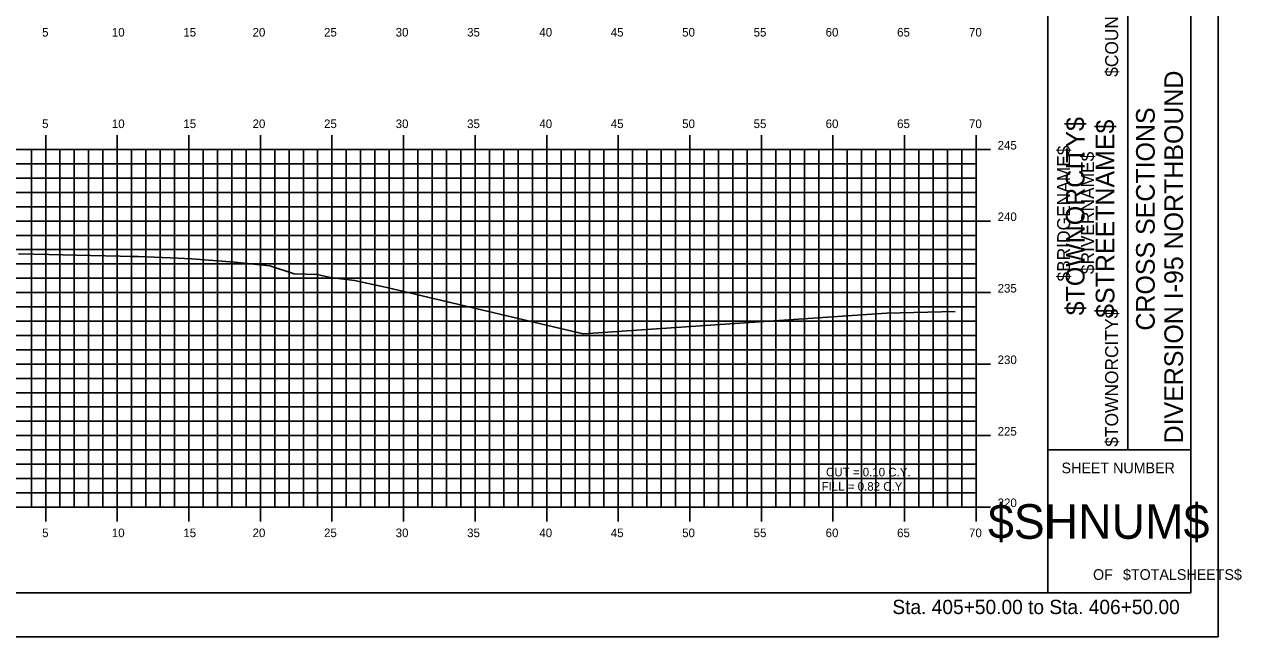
# Model space of a CAD drawing. Extents: x 1160718 to 1173142, y 616002 to 617630.
# Drawn here: x 1167083.1 to 1167168.1, y 616613.9 to 616656.7 of the extents above; entities that cross this region are included whole.
import ezdxf

# ---------------------------------------------------------------- set-up
doc = ezdxf.new("R2010")
doc.units = 0
for name, color, linetype in [('ANNOTATION', 7, 'Continuous'), ('BORDER', 7, 'Continuous'), ('BRIDGE_TITLE', 7, 'Continuous'), ('H_V ANNOTATION', 7, 'Continuous'), ('HIGHWAY_TITLE', 7, 'Continuous'), ('MAJOR', 7, 'Continuous'), ('MINOR', 7, 'Continuous'), ('PLOT BOUNDARY', 7, 'Continuous'), ('S_Roadway_Centerline', 7, 'Continuous')]:
    doc.layers.add(name, color=color, linetype=linetype)

msp = doc.modelspace()

# ---------------------------------------------------------------- linework, layer by layer
at = {"layer": 'BORDER'}
for p, q in [((1167154.559, 616616.931), (1167154.559, 616721.931)), ((1167164.559, 616616.931), (1167164.559, 616721.931)), ((1167160.15, 616626.931), (1167160.15, 616661.931)), ((1167154.559, 616626.931), (1167164.559, 616626.931)), ((1167004.559, 616616.928), (1167164.559, 616616.928))]:
    msp.add_line(p, q, dxfattribs=at)
at = {"layer": 'MAJOR'}
for p, q in [((1167084.559, 616648.93), (1167084.559, 616647.928)), ((1167089.559, 616648.93), (1167089.559, 616647.928)), ((1167094.559, 616648.93), (1167094.559, 616647.928)), ((1167099.559, 616648.93), (1167099.559, 616647.928)), ((1167104.559, 616648.93), (1167104.559, 616647.928)), ((1167109.559, 616648.93), (1167109.559, 616647.928)), ((1167114.559, 616648.93), (1167114.559, 616647.928)), ((1167119.559, 616648.93), (1167119.559, 616647.928)), ((1167124.559, 616648.93), (1167124.559, 616647.928)), ((1167129.559, 616648.93), (1167129.559, 616647.928)), ((1167134.559, 616648.93), (1167134.559, 616647.928)), ((1167139.559, 616648.93), (1167139.559, 616647.928)), ((1167144.559, 616648.93), (1167144.559, 616647.928)), ((1167149.559, 616648.93), (1167149.559, 616647.928)), ((1167009.559, 616647.928), (1167149.559, 616647.928)), ((1167009.559, 616647.928), (1167149.559, 616647.928)), ((1167084.559, 616622.928), (1167084.559, 616647.928)), ((1167089.559, 616622.928), (1167089.559, 616647.928)), ((1167094.559, 616622.928), (1167094.559, 616647.928)), ((1167099.559, 616622.928), (1167099.559, 616647.928)), ((1167104.559, 616622.928), (1167104.559, 616647.928)), ((1167109.559, 616622.928), (1167109.559, 616647.928)), ((1167114.559, 616622.928), (1167114.559, 616647.928)), ((1167119.559, 616622.928), (1167119.559, 616647.928)), ((1167124.559, 616622.928), (1167124.559, 616647.928)), ((1167129.559, 616622.928), (1167129.559, 616647.928)), ((1167134.559, 616622.928), (1167134.559, 616647.928)), ((1167139.559, 616622.928), (1167139.559, 616647.928)), ((1167144.559, 616622.928), (1167144.559, 616647.928)), ((1167150.561, 616647.928), (1167148.557, 616647.928)), ((1167149.559, 616622.928), (1167149.559, 616647.928)), ((1167149.559, 616622.928), (1167149.559, 616647.928)), ((1167009.559, 616642.928), (1167149.559, 616642.928)), ((1167150.561, 616642.928), (1167148.557, 616642.928)), ((1167009.559, 616637.928), (1167149.559, 616637.928)), ((1167150.561, 616637.928), (1167148.557, 616637.928)), ((1167009.559, 616632.928), (1167149.559, 616632.928)), ((1167150.561, 616632.928), (1167148.557, 616632.928)), ((1167009.559, 616627.928), (1167149.559, 616627.928)), ((1167150.561, 616627.928), (1167148.557, 616627.928)), ((1167009.559, 616622.928), (1167149.559, 616622.928)), ((1167009.559, 616622.928), (1167149.559, 616622.928)), ((1167084.559, 616621.926), (1167084.559, 616622.928)), ((1167089.559, 616621.926), (1167089.559, 616622.928)), ((1167094.559, 616621.926), (1167094.559, 616622.928)), ((1167099.559, 616621.926), (1167099.559, 616622.928)), ((1167104.559, 616621.926), (1167104.559, 616622.928)), ((1167109.559, 616621.926), (1167109.559, 616622.928)), ((1167114.559, 616621.926), (1167114.559, 616622.928)), ((1167119.559, 616621.926), (1167119.559, 616622.928)), ((1167124.559, 616621.926), (1167124.559, 616622.928)), ((1167129.559, 616621.926), (1167129.559, 616622.928)), ((1167134.559, 616621.926), (1167134.559, 616622.928)), ((1167139.559, 616621.926), (1167139.559, 616622.928)), ((1167144.559, 616621.926), (1167144.559, 616622.928)), ((1167150.561, 616622.928), (1167148.557, 616622.928)), ((1167149.559, 616621.926), (1167149.559, 616622.928))]:
    msp.add_line(p, q, dxfattribs=at)
at = {"layer": 'MINOR'}
for p, q in [((1167083.559, 616622.928), (1167083.559, 616647.928)), ((1167085.559, 616622.928), (1167085.559, 616647.928)), ((1167086.559, 616622.928), (1167086.559, 616647.928)), ((1167087.559, 616622.928), (1167087.559, 616647.928)), ((1167088.559, 616622.928), (1167088.559, 616647.928)), ((1167090.559, 616622.928), (1167090.559, 616647.928)), ((1167091.559, 616622.928), (1167091.559, 616647.928)), ((1167092.559, 616622.928), (1167092.559, 616647.928)), ((1167093.559, 616622.928), (1167093.559, 616647.928)), ((1167095.559, 616622.928), (1167095.559, 616647.928)), ((1167096.559, 616622.928), (1167096.559, 616647.928)), ((1167097.559, 616622.928), (1167097.559, 616647.928)), ((1167098.559, 616622.928), (1167098.559, 616647.928)), ((1167100.559, 616622.928), (1167100.559, 616647.928)), ((1167101.559, 616622.928), (1167101.559, 616647.928)), ((1167102.559, 616622.928), (1167102.559, 616647.928)), ((1167103.559, 616622.928), (1167103.559, 616647.928)), ((1167105.559, 616622.928), (1167105.559, 616647.928)), ((1167106.559, 616622.928), (1167106.559, 616647.928)), ((1167107.559, 616622.928), (1167107.559, 616647.928)), ((1167108.559, 616622.928), (1167108.559, 616647.928)), ((1167110.559, 616622.928), (1167110.559, 616647.928)), ((1167111.559, 616622.928), (1167111.559, 616647.928)), ((1167112.559, 616622.928), (1167112.559, 616647.928)), ((1167113.559, 616622.928), (1167113.559, 616647.928)), ((1167115.559, 616622.928), (1167115.559, 616647.928)), ((1167116.559, 616622.928), (1167116.559, 616647.928)), ((1167117.559, 616622.928), (1167117.559, 616647.928)), ((1167118.559, 616622.928), (1167118.559, 616647.928)), ((1167120.559, 616622.928), (1167120.559, 616647.928)), ((1167121.559, 616622.928), (1167121.559, 616647.928)), ((1167122.559, 616622.928), (1167122.559, 616647.928)), ((1167123.559, 616622.928), (1167123.559, 616647.928)), ((1167125.559, 616622.928), (1167125.559, 616647.928)), ((1167126.559, 616622.928), (1167126.559, 616647.928)), ((1167127.559, 616622.928), (1167127.559, 616647.928)), ((1167128.559, 616622.928), (1167128.559, 616647.928)), ((1167130.559, 616622.928), (1167130.559, 616647.928)), ((1167131.559, 616622.928), (1167131.559, 616647.928)), ((1167132.559, 616622.928), (1167132.559, 616647.928)), ((1167133.559, 616622.928), (1167133.559, 616647.928)), ((1167135.559, 616622.928), (1167135.559, 616647.928)), ((1167136.559, 616622.928), (1167136.559, 616647.928)), ((1167137.559, 616622.928), (1167137.559, 616647.928)), ((1167138.559, 616622.928), (1167138.559, 616647.928)), ((1167140.559, 616622.928), (1167140.559, 616647.928)), ((1167141.559, 616622.928), (1167141.559, 616647.928)), ((1167142.559, 616622.928), (1167142.559, 616647.928)), ((1167143.559, 616622.928), (1167143.559, 616647.928)), ((1167145.559, 616622.928), (1167145.559, 616647.928)), ((1167146.559, 616622.928), (1167146.559, 616647.928)), ((1167147.559, 616622.928), (1167147.559, 616647.928)), ((1167148.559, 616622.928), (1167148.559, 616647.928)), ((1167009.559, 616646.928), (1167149.559, 616646.928)), ((1167149.559, 616646.928), (1167148.557, 616646.928)), ((1167009.559, 616645.928), (1167149.559, 616645.928)), ((1167149.559, 616645.928), (1167148.557, 616645.928)), ((1167009.559, 616644.928), (1167149.559, 616644.928)), ((1167149.559, 616644.928), (1167148.557, 616644.928)), ((1167009.559, 616643.928), (1167149.559, 616643.928)), ((1167149.559, 616643.928), (1167148.557, 616643.928)), ((1167009.559, 616641.928), (1167149.559, 616641.928)), ((1167149.559, 616641.928), (1167148.557, 616641.928)), ((1167009.559, 616640.928), (1167149.559, 616640.928)), ((1167149.559, 616640.928), (1167148.557, 616640.928)), ((1167009.559, 616639.928), (1167149.559, 616639.928)), ((1167149.559, 616639.928), (1167148.557, 616639.928)), ((1167009.559, 616638.928), (1167149.559, 616638.928)), ((1167149.559, 616638.928), (1167148.557, 616638.928)), ((1167009.559, 616636.928), (1167149.559, 616636.928)), ((1167149.559, 616636.928), (1167148.557, 616636.928)), ((1167009.559, 616635.928), (1167149.559, 616635.928)), ((1167149.559, 616635.928), (1167148.557, 616635.928)), ((1167009.559, 616634.928), (1167149.559, 616634.928)), ((1167149.559, 616634.928), (1167148.557, 616634.928)), ((1167009.559, 616633.928), (1167149.559, 616633.928)), ((1167149.559, 616633.928), (1167148.557, 616633.928)), ((1167009.559, 616631.928), (1167149.559, 616631.928)), ((1167149.559, 616631.928), (1167148.557, 616631.928)), ((1167009.559, 616630.928), (1167149.559, 616630.928)), ((1167149.559, 616630.928), (1167148.557, 616630.928)), ((1167009.559, 616629.928), (1167149.559, 616629.928)), ((1167149.559, 616629.928), (1167148.557, 616629.928)), ((1167009.559, 616628.928), (1167149.559, 616628.928)), ((1167149.559, 616628.928), (1167148.557, 616628.928)), ((1167009.559, 616626.928), (1167149.559, 616626.928)), ((1167149.559, 616626.928), (1167148.557, 616626.928)), ((1167009.559, 616625.928), (1167149.559, 616625.928)), ((1167149.559, 616625.928), (1167148.557, 616625.928)), ((1167009.559, 616624.928), (1167149.559, 616624.928)), ((1167149.559, 616624.928), (1167148.557, 616624.928)), ((1167009.559, 616623.928), (1167149.559, 616623.928)), ((1167149.559, 616623.928), (1167148.557, 616623.928))]:
    msp.add_line(p, q, dxfattribs=at)
at = {"layer": 'PLOT BOUNDARY'}
msp.add_lwpolyline([(1166996.466, 616613.869), (1167166.466, 616613.869), (1167166.466, 616723.869), (1166996.466, 616723.869)], close=True, dxfattribs=at)
at = {"layer": 'S_Roadway_Centerline'}
msp.add_lwpolyline([(1167082.654, 616640.643), (1167084.77, 616640.599), (1167087.687, 616640.527), (1167089.77, 616640.476), (1167090.492, 616640.46), (1167091.028, 616640.449), (1167093.256, 616640.347), (1167094.77, 616640.279), (1167097.756, 616640.055), (1167100.228, 616639.805), (1167101.917, 616639.241), (1167103.523, 616639.189), (1167104.444, 616638.976), (1167106.137, 616638.781), (1167108.383, 616638.277), (1167122.118, 616635.046), (1167143.289, 616636.478), (1167148.097, 616636.595)], dxfattribs=at)

# ---------------------------------------------------------------- texts
at = {"layer": 'ANNOTATION'}
for s, p in [('CUT = 0.10 C.Y.', (1167139.071, 616625.079)), ('FILL = 0.82 C.Y.', (1167138.764, 616624.077))]:
    msp.add_text(s, height=0.6, rotation=359.92408, dxfattribs=at).set_placement(p)
at = {"layer": 'BORDER'}
for s, height, rotation, p in [('DIVERSION I-95 NORTHBOUND  ', 1.30428, 90, (1167164.013, 616627.379)), ('CROSS SECTIONS', 1.30428, 90, (1167162.035, 616635.27)), ('SHEET NUMBER', 0.74527, 360, (1167155.525, 616625.295)), ('$SHNUM$', 2.4194, 360, (1167150.392, 616620.711)), ('OF', 0.7453, 360, (1167157.726, 616617.841)), ('$TOTALSHEETS$', 0.74527, 360, (1167159.816, 616617.841))]:
    msp.add_text(s, height=height, rotation=rotation, dxfattribs=at).set_placement(p)
at = {"layer": 'BRIDGE_TITLE'}
for s, height, p in [('$COUNTY$', 0.9072, (1167159.479, 616653.011)), ('$BRIDGENAME$', 0.90716, (1167156.125, 616638.7)), ('$RIVERNAME$', 0.90716, (1167157.802, 616639.214)), ('$TOWNORCITY$', 0.90716, (1167159.479, 616627.152))]:
    msp.add_text(s, height=height, rotation=90, dxfattribs=at).set_placement(p)
at = {"layer": 'H_V ANNOTATION'}
for s, height, p in [('5', 0.6, (1167084.31, 616655.828)), ('10', 0.6, (1167089.184, 616655.828)), ('15', 0.6, (1167094.176, 616655.828)), ('20', 0.6, (1167099.013, 616655.828)), ('25', 0.6, (1167104.005, 616655.828)), ('30', 0.6, (1167109.008, 616655.828)), ('35', 0.6, (1167114, 616655.828)), ('40', 0.6, (1167119.045, 616655.828)), ('45', 0.6, (1167124.037, 616655.828)), ('50', 0.6, (1167129.024, 616655.828)), ('55', 0.6, (1167134.016, 616655.828)), ('60', 0.6, (1167139.045, 616655.828)), ('65', 0.6, (1167144.037, 616655.828)), ('70', 0.6, (1167149.061, 616655.828)), ('5', 0.6, (1167084.31, 616649.428)), ('10', 0.6, (1167089.184, 616649.428)), ('15', 0.6, (1167094.176, 616649.428)), ('20', 0.6, (1167099.013, 616649.428)), ('25', 0.6, (1167104.005, 616649.428)), ('30', 0.6, (1167109.008, 616649.428)), ('35', 0.6, (1167114, 616649.428)), ('40', 0.6, (1167119.045, 616649.428)), ('45', 0.6, (1167124.037, 616649.428)), ('50', 0.6, (1167129.024, 616649.428)), ('55', 0.6, (1167134.016, 616649.428)), ('60', 0.6, (1167139.045, 616649.428)), ('65', 0.6, (1167144.037, 616649.428)), ('70', 0.6, (1167149.061, 616649.428)), ('245', 0.6, (1167151.059, 616647.928)), ('240', 0.6, (1167151.059, 616642.928)), ('235', 0.6, (1167151.059, 616637.928)), ('230', 0.6, (1167151.059, 616632.928)), ('225', 0.6, (1167151.059, 616627.928)), ('220', 0.6, (1167151.059, 616622.928)), ('5', 0.6, (1167084.31, 616620.828)), ('10', 0.6, (1167089.184, 616620.828)), ('15', 0.6, (1167094.176, 616620.828)), ('20', 0.6, (1167099.013, 616620.828)), ('25', 0.6, (1167104.005, 616620.828)), ('30', 0.6, (1167109.008, 616620.828)), ('35', 0.6, (1167114, 616620.828)), ('40', 0.6, (1167119.045, 616620.828)), ('45', 0.6, (1167124.037, 616620.828)), ('50', 0.6, (1167129.024, 616620.828)), ('55', 0.6, (1167134.016, 616620.828)), ('60', 0.6, (1167139.045, 616620.828)), ('65', 0.6, (1167144.037, 616620.828)), ('70', 0.6, (1167149.061, 616620.828)), ('Sta. 405+50.00 to Sta. 406+50.00', 1.0002, (1167143.705, 616615.448))]:
    msp.add_text(s, height=height, dxfattribs=at).set_placement(p)
at = {"layer": 'HIGHWAY_TITLE'}
for s, p in [('$TOWNORCITY$', (1167157.131, 616636.34)), ('$STREETNAME$', (1167159.218, 616636.16))]:
    msp.add_text(s, height=1.30428, rotation=90, dxfattribs=at).set_placement(p)

doc.saveas('drawing.dxf')
